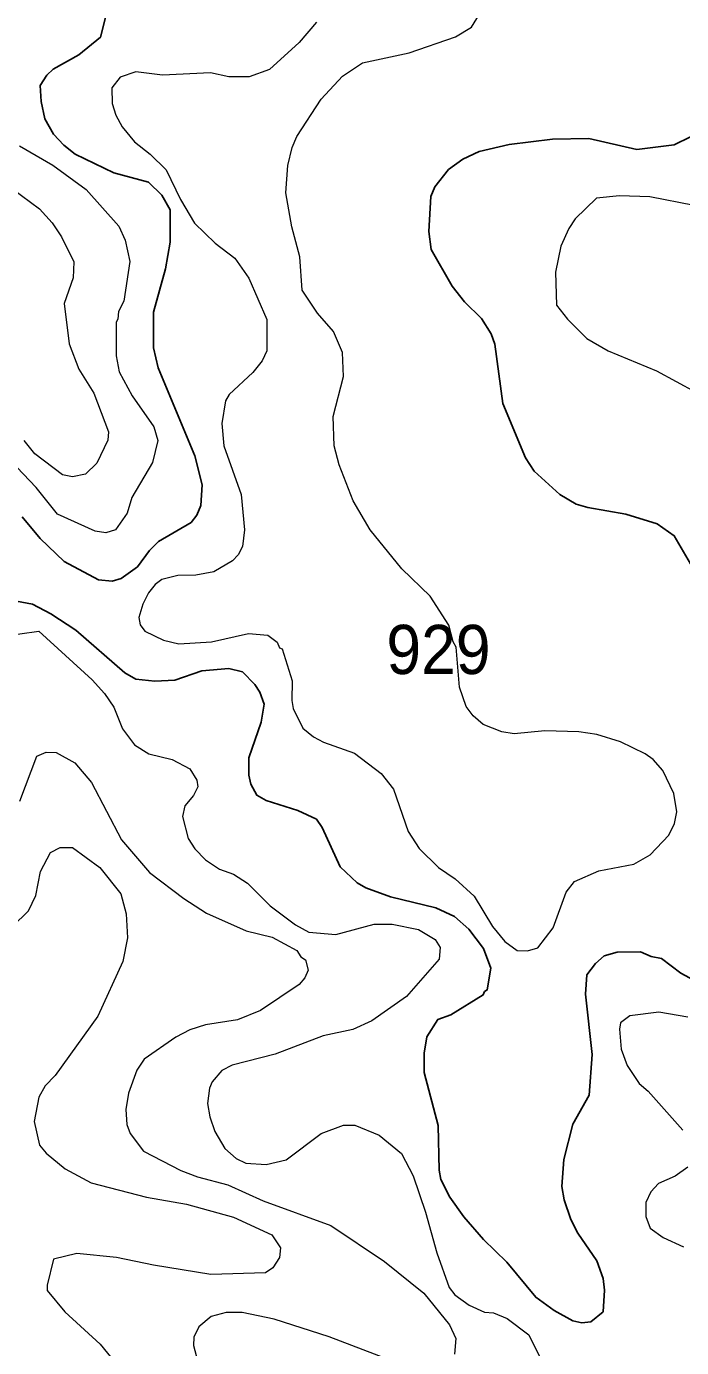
# Model space of a CAD drawing. Extents: x 447.8 to 473.9, y 7733.1 to 7760.8.
# Drawn here: x 453.442 to 454.508, y 7755.185 to 7757.336 of the extents above; entities that cross this region are included whole.
import ezdxf

# ---------------------------------------------------------------- set-up
doc = ezdxf.new("R2010")
doc.units = 0
doc.header["$LTSCALE"] = 0.032
doc.layers.add('1', color=7, linetype='Continuous', lineweight=25)
doc.layers.add('2', color=7, linetype='Continuous', lineweight=13)
doc.layers.add('21', color=7, linetype='Continuous')

msp = doc.modelspace()

# ---------------------------------------------------------------- linework, layer by layer
at = {"layer": '1'}
for points in [[(453.5788, 7757.3825), (453.5622, 7757.3178), (453.527, 7757.2892), (453.4856, 7757.2658), (453.4749, 7757.2562), (453.4643, 7757.2394), (453.466, 7757.2132), (453.4716, 7757.1853), (453.4859, 7757.1603), (453.5029, 7757.1422), (453.5214, 7757.1278), (453.5841, 7757.0969), (453.6404, 7757.0822), (453.662, 7757.0609), (453.6758, 7757.037), (453.6757, 7756.9845), (453.6683, 7756.9407), (453.6486, 7756.8702), (453.6485, 7756.8125), (453.656, 7756.7797), (453.7158, 7756.6362), (453.7276, 7756.5891), (453.7255, 7756.5556), (453.7191, 7756.5397), (453.7098, 7756.5278), (453.6569, 7756.4967), (453.6419, 7756.4824), (453.6224, 7756.4558), (453.5959, 7756.4365), (453.5815, 7756.4322), (453.5591, 7756.4346), (453.5034, 7756.4646), (453.4642, 7756.5019), (453.4348, 7756.5371)], [(454.5224, 7756.4607), (454.4962, 7756.5062), (454.4686, 7756.5259), (454.4174, 7756.5414), (454.3553, 7756.5521), (454.3366, 7756.5578), (454.3098, 7756.5734), (454.2684, 7756.6113), (454.2539, 7756.6332), (454.2172, 7756.7216), (454.2041, 7756.8182), (454.1983, 7756.8349), (454.1825, 7756.86), (454.1549, 7756.8869), (454.1349, 7756.9126), (454.1008, 7756.9721), (454.0966, 7757.0014), (454.0998, 7757.0587), (454.1068, 7757.0746), (454.129, 7757.1025), (454.1522, 7757.1193), (454.1789, 7757.1318), (454.2273, 7757.1431), (454.2981, 7757.152), (454.3571, 7757.1528), (454.4354, 7757.1352), (454.4963, 7757.1428), (454.5225, 7757.1556)], [(453.3933, 7756.4057), (453.4517, 7756.3949), (453.4815, 7756.3794), (453.5221, 7756.3525), (453.6018, 7756.2831), (453.6201, 7756.2727), (453.651, 7756.2695), (453.6835, 7756.271), (453.7271, 7756.2863), (453.7712, 7756.2902), (453.7935, 7756.285), (453.8137, 7756.2643), (453.8217, 7756.2518), (453.8288, 7756.2322), (453.8241, 7756.2029), (453.804, 7756.1449), (453.804, 7756.1167), (453.8069, 7756.1017), (453.8171, 7756.0838), (453.8318, 7756.0754), (453.8834, 7756.0592), (453.9139, 7756.0448), (453.9229, 7756.0311), (453.9525, 7755.9671), (453.9803, 7755.9412), (453.9945, 7755.9331), (454.0344, 7755.9182), (454.1084, 7755.9008), (454.1386, 7755.8863), (454.1619, 7755.866), (454.1856, 7755.8342), (454.1975, 7755.8024), (454.1919, 7755.7669), (454.1872, 7755.7641), (454.1853, 7755.7588), (454.1327, 7755.7261), (454.1114, 7755.7188), (454.0934, 7755.6904), (454.0894, 7755.6639), (454.0894, 7755.6326), (454.1118, 7755.5464), (454.1136, 7755.4732), (454.1162, 7755.4583), (454.1307, 7755.4296), (454.1535, 7755.3973), (454.1857, 7755.3603), (454.2239, 7755.3239), (454.2709, 7755.2665), (454.3007, 7755.2452)], [(454.3829, 7755.2781), (454.3805, 7755.2968), (454.37, 7755.326), (454.3392, 7755.3711), (454.3277, 7755.3932), (454.3169, 7755.4253), (454.3131, 7755.4471), (454.3163, 7755.4908), (454.3314, 7755.5485), (454.3579, 7755.5958), (454.3627, 7755.6617), (454.3517, 7755.7601), (454.354, 7755.7914), (454.3682, 7755.8099), (454.3819, 7755.8224), (454.4031, 7755.8283), (454.4415, 7755.8287), (454.4585, 7755.8214), (454.4755, 7755.8182), (454.507, 7755.7939), (454.5279, 7755.7828)], [(454.3007, 7755.2452), (454.3312, 7755.2284), (454.3456, 7755.2251), (454.3604, 7755.2267), (454.3807, 7755.243), (454.3829, 7755.2781)]]:
    msp.add_lwpolyline(points, dxfattribs=at)
at = {"layer": '2'}
for points in [[(454.166, 7757.3343), (454.1932, 7757.3787)], [(453.914, 7757.3422), (453.8855, 7757.3096), (453.8372, 7757.2652), (453.8046, 7757.2535), (453.7715, 7757.2537), (453.7415, 7757.2602), (453.6635, 7757.2563), (453.6201, 7757.2618), (453.5943, 7757.2531), (453.5808, 7757.2357), (453.5812, 7757.2101), (453.5874, 7757.1912), (453.5978, 7757.1719), (453.6179, 7757.1475), (453.6432, 7757.1276), (453.6692, 7757.1018), (453.6928, 7757.0537), (453.7156, 7757.0152), (453.7492, 7756.9829), (453.7811, 7756.9585), (453.804, 7756.9259), (453.8329, 7756.8586), (453.8329, 7756.8076), (453.8256, 7756.7912), (453.8101, 7756.7723), (453.7719, 7756.7365), (453.7657, 7756.7257), (453.7601, 7756.689), (453.7634, 7756.6525), (453.7912, 7756.5732), (453.7968, 7756.5162), (453.7937, 7756.4889), (453.7865, 7756.475), (453.7773, 7756.4657), (453.7469, 7756.4477), (453.7175, 7756.4419), (453.6883, 7756.4418), (453.6624, 7756.435), (453.6516, 7756.4271), (453.6407, 7756.4132), (453.6313, 7756.3948), (453.6246, 7756.3733), (453.6268, 7756.3612), (453.6344, 7756.3511), (453.6652, 7756.3364), (453.6897, 7756.3304), (453.7428, 7756.3336), (453.8032, 7756.3473), (453.8347, 7756.3442), (453.85, 7756.3332), (453.854, 7756.324), (453.8583, 7756.3224), (453.8746, 7756.2699), (453.8739, 7756.2379), (453.8762, 7756.2248), (453.8916, 7756.1933), (453.9089, 7756.1791), (453.9252, 7756.1703), (453.9759, 7756.1523), (454.0194, 7756.1191), (454.039, 7756.0939), (454.0632, 7756.0248), (454.0811, 7755.9971), (454.1126, 7755.9662), (454.1394, 7755.9478)], [(454.2571, 7755.8303), (454.2742, 7755.8353), (454.2992, 7755.8678), (454.3205, 7755.9259), (454.3341, 7755.9434), (454.3735, 7755.9609), (454.4303, 7755.9718), (454.4572, 7755.9867), (454.4874, 7756.0191), (454.4967, 7756.0381), (454.5006, 7756.057), (454.4956, 7756.0866), (454.4774, 7756.1243), (454.462, 7756.1422), (454.449, 7756.1513), (454.4087, 7756.1707), (454.37, 7756.1829), (454.3408, 7756.187), (454.2858, 7756.1886), (454.2356, 7756.1838), (454.2158, 7756.187), (454.1853, 7756.1992), (454.1687, 7756.2133), (454.1577, 7756.2285), (454.1465, 7756.2597), (454.1415, 7756.3247), (454.1364, 7756.3338), (454.1294, 7756.3607), (454.0992, 7756.4079), (454.0528, 7756.4523), (454.0013, 7756.5158), (453.9735, 7756.5629), (453.9511, 7756.6219), (453.9426, 7756.6529), (453.9412, 7756.7004), (453.958, 7756.7656), (453.9563, 7756.8046), (453.9415, 7756.8388), (453.9154, 7756.8688), (453.8905, 7756.9064), (453.8866, 7756.9606), (453.8739, 7757.009), (453.8643, 7757.0644), (453.8675, 7757.109), (453.8742, 7757.1386), (453.8817, 7757.1565), (453.9215, 7757.2171), (453.9563, 7757.2546), (453.9887, 7757.2762), (454.0645, 7757.2924), (454.1401, 7757.3185), (454.166, 7757.3343)], [(453.4307, 7757.1412), (453.4846, 7757.1095), (453.539, 7757.07), (453.592, 7757.0103), (453.6024, 7756.9874), (453.6101, 7756.9529), (453.6005, 7756.8881), (453.5917, 7756.8713), (453.5908, 7756.8589), (453.5877, 7756.8543), (453.5877, 7756.799), (453.5926, 7756.7733), (453.6141, 7756.7341), (453.6493, 7756.6839), (453.6559, 7756.6616), (453.6468, 7756.6258), (453.6136, 7756.5684), (453.6057, 7756.543), (453.5868, 7756.5157), (453.571, 7756.5108), (453.5536, 7756.5136), (453.4925, 7756.5414), (453.4576, 7756.5848), (453.3426, 7756.7053)], [(453.3895, 7757.0927), (453.4629, 7757.0388), (453.484, 7757.016), (453.499, 7756.9927), (453.5188, 7756.9524), (453.5179, 7756.926), (453.5035, 7756.8844), (453.5112, 7756.8185), (453.5272, 7756.7774), (453.5514, 7756.7387), (453.5756, 7756.6756), (453.5741, 7756.6617), (453.5566, 7756.6246), (453.5382, 7756.6064), (453.5166, 7756.6021), (453.5003, 7756.6054), (453.4557, 7756.6396), (453.4379, 7756.6612)], [(454.5284, 7757.0439), (454.4565, 7757.0582), (454.407, 7757.0598), (454.3698, 7757.0559), (454.335, 7757.0224), (454.3245, 7757.0064), (454.3117, 7756.978), (454.3028, 7756.9352), (454.3044, 7756.8819), (454.3225, 7756.8589), (454.3539, 7756.8272), (454.3889, 7756.8075), (454.4675, 7756.7746), (454.5316, 7756.7402)], [(453.4002, 7756.3423), (453.4619, 7756.3509), (453.5489, 7756.272), (453.569, 7756.2497), (453.5842, 7756.2275), (453.598, 7756.1921), (453.6175, 7756.1659), (453.6408, 7756.1515), (453.6791, 7756.142), (453.7079, 7756.1268), (453.7191, 7756.1083), (453.7207, 7756.0973), (453.7136, 7756.0833), (453.6995, 7756.0667), (453.696, 7756.0494), (453.705, 7756.0134), (453.716, 7755.9966), (453.7333, 7755.9786), (453.7559, 7755.9635), (453.7787, 7755.9551), (453.8019, 7755.9406), (453.8388, 7755.9036), (453.8799, 7755.8728), (453.9015, 7755.8608), (453.9456, 7755.8573), (454.008, 7755.8742), (454.0369, 7755.8742), (454.0797, 7755.8653), (454.107, 7755.849), (454.115, 7755.836), (454.1134, 7755.8167), (454.0604, 7755.7562), (454.0039, 7755.7168), (453.9731, 7755.7022), (453.9246, 7755.6919), (453.8467, 7755.6624), (453.7766, 7755.6442), (453.7597, 7755.6357), (453.7444, 7755.6174), (453.74, 7755.6067), (453.7368, 7755.5818), (453.7403, 7755.5602), (453.7486, 7755.5363), (453.7648, 7755.5089), (453.7832, 7755.4923), (453.7988, 7755.4846), (453.832, 7755.4824), (453.8647, 7755.4902), (453.9214, 7755.533), (453.9579, 7755.5465), (453.9765, 7755.5465), (454.0162, 7755.5306), (454.0523, 7755.5007), (454.0711, 7755.464), (454.0914, 7755.405), (454.1096, 7755.3388), (454.1299, 7755.2823), (454.139, 7755.2702), (454.1626, 7755.2534), (454.1876, 7755.2423), (454.2022, 7755.2409), (454.2245, 7755.2321), (454.2596, 7755.2053), (454.2786, 7755.167)], [(453.4312, 7756.0744), (453.4586, 7756.1473), (453.4741, 7756.154), (453.4903, 7756.1532), (453.5208, 7756.1368), (453.5479, 7756.1045), (453.5968, 7756.0112), (453.6419, 7755.9579), (453.698, 7755.9155), (453.7351, 7755.8919), (453.7995, 7755.8629), (453.8417, 7755.8526), (453.8817, 7755.831), (453.8886, 7755.8209), (453.896, 7755.8159), (453.9002, 7755.7992), (453.8949, 7755.7868), (453.8858, 7755.7757), (453.8228, 7755.7334), (453.7852, 7755.718), (453.7332, 7755.7099), (453.7076, 7755.7018), (453.6852, 7755.6898), (453.6337, 7755.6539), (453.6218, 7755.6364), (453.6078, 7755.5989), (453.6038, 7755.5722), (453.6054, 7755.5477), (453.6109, 7755.5333), (453.6326, 7755.5042), (453.6931, 7755.4729), (453.7203, 7755.4627), (453.7698, 7755.4497), (453.827, 7755.4235), (453.9372, 7755.3832), (454.0248, 7755.325), (454.0886, 7755.2731), (454.1305, 7755.2216), (454.1406, 7755.1996), (454.1383, 7755.1737)], [(453.4569, 7755.9204), (453.4645, 7755.9599), (453.4811, 7755.9905), (453.4965, 7755.9985), (453.5168, 7755.9985), (453.5614, 7755.9662), (453.5956, 7755.9231), (453.6044, 7755.891), (453.6061, 7755.8515), (453.5987, 7755.813), (453.5582, 7755.7239), (453.4884, 7755.6277), (453.4726, 7755.6109), (453.4619, 7755.5921), (453.4547, 7755.5529), (453.463, 7755.514), (453.4741, 7755.5013), (453.505, 7755.4758), (453.5472, 7755.4528), (453.6373, 7755.4294), (453.7022, 7755.4181), (453.7791, 7755.3971), (453.8411, 7755.3682), (453.8553, 7755.3472), (453.8538, 7755.3313), (453.843, 7755.3146), (453.8312, 7755.3061), (453.7419, 7755.3035), (453.6489, 7755.3185), (453.5883, 7755.3315), (453.5239, 7755.338), (453.4861, 7755.3285), (453.4755, 7755.2863), (453.4756, 7755.2777), (453.5041, 7755.2428), (453.5621, 7755.1904), (453.6529, 7755.0782)], [(454.1394, 7755.9478), (454.1706, 7755.9197), (454.2006, 7755.8701), (454.2207, 7755.8456), (454.2408, 7755.831), (454.2571, 7755.8303)], [(453.3712, 7755.5994), (453.3729, 7755.7801), (453.385, 7755.8313), (453.3921, 7755.8439), (453.4451, 7755.8954), (453.4569, 7755.9204)], [(454.5183, 7755.7226), (454.471, 7755.7307), (454.4237, 7755.7245), (454.4087, 7755.7132), (454.4069, 7755.703), (454.4099, 7755.6702), (454.4196, 7755.6438), (454.4392, 7755.6143), (454.4539, 7755.6019), (454.51, 7755.5387)], [(454.5185, 7755.4785), (454.4976, 7755.4635), (454.4706, 7755.4515), (454.4581, 7755.4382), (454.4502, 7755.4206), (454.4501, 7755.398), (454.457, 7755.3792), (454.4783, 7755.364), (454.511, 7755.3484)], [(454.0639, 7755.1529), (453.9346, 7755.2023), (453.8453, 7755.2311), (453.7932, 7755.2418), (453.767, 7755.2418), (453.7426, 7755.2354), (453.7224, 7755.2186), (453.7145, 7755.2015), (453.7136, 7755.1878), (453.7223, 7755.1554)]]:
    msp.add_lwpolyline(points, dxfattribs=at)

# ---------------------------------------------------------------- texts
at = {"layer": '21', "width": 0.95}
msp.add_text('929', height=0.08, dxfattribs=at).set_placement((454.0277, 7756.2812))

doc.saveas('drawing.dxf')
